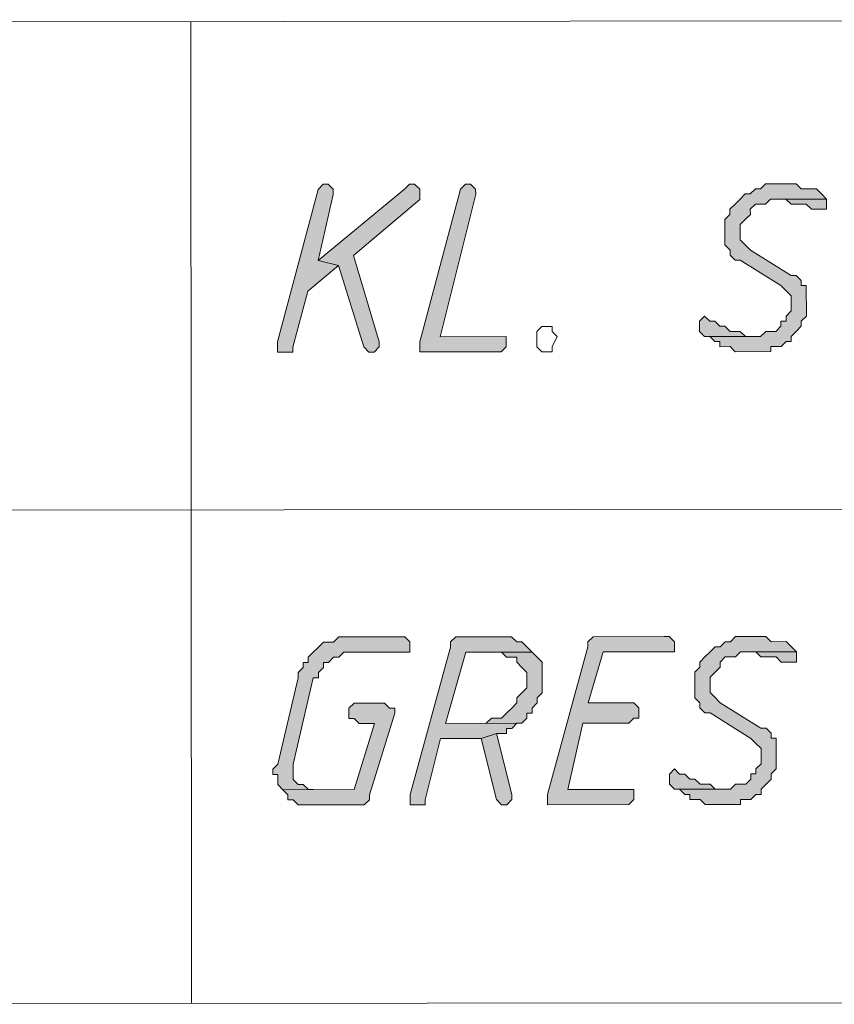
# Model space of a CAD drawing. Header units: inches. Extents: x -5850 to 5646, y 8947 to 13007.
# Tile 385 of 548: x -1118 to -1050, y 9462 to 9543. Entities that reach past the tile are written whole.
import ezdxf

# ---------------------------------------------------------------- set-up
doc = ezdxf.new("R2010")
doc.units = ezdxf.units.IN
doc.header["$MEASUREMENT"] = 0
for name, color, linetype in [('at_Entity', 7, 'Continuous'), ('at_Rect', 7, 'Continuous'), ('at_Solid', 7, 'Continuous')]:
    doc.layers.add(name, color=color, linetype=linetype)

msp = doc.modelspace()

# ---------------------------------------------------------------- hatches: boundary and pattern name
at = {"layer": 'at_Solid', "lineweight": 20}
for points in [[(-1092.66, 9529.731), (-1093.078, 9529.307), (-1096.452, 9516.634), (-1096.451, 9515.792), (-1095.18, 9515.793), (-1095.18, 9516.212), (-1093.918, 9520.863), (-1091.388, 9522.974), (-1093.073, 9523.396), (-1091.812, 9528.89), (-1091.812, 9529.308), (-1092.236, 9529.731)], [(-1085.478, 9529.737), (-1085.901, 9529.313), (-1093.073, 9523.396), (-1091.388, 9522.974), (-1089.269, 9516.217), (-1088.845, 9515.799), (-1088.421, 9515.799), (-1088.003, 9516.218), (-1088.003, 9516.642), (-1090.118, 9523.822), (-1084.629, 9528.472), (-1084.63, 9529.314), (-1085.054, 9529.738)], [(-1080.833, 9529.742), (-1081.256, 9529.317), (-1084.619, 9516.645), (-1084.618, 9515.803), (-1077.865, 9515.809), (-1077.441, 9516.227), (-1077.442, 9517.075), (-1082.935, 9517.07), (-1079.984, 9528.9), (-1079.985, 9529.319), (-1080.409, 9529.742)], [(-1054.64, 9529.765), (-1055.912, 9529.764), (-1056.33, 9529.34), (-1056.753, 9529.339), (-1057.177, 9528.921), (-1057.601, 9528.92), (-1058.024, 9528.496), (-1058.442, 9528.072), (-1058.865, 9527.648), (-1058.865, 9527.23), (-1059.288, 9526.805), (-1059.287, 9525.54), (-1059.286, 9524.692), (-1058.862, 9524.268), (-1058.862, 9523.85), (-1058.438, 9523.427), (-1058.02, 9523.427), (-1054.633, 9521.317), (-1054.214, 9520.899), (-1053.79, 9520.475), (-1053.789, 9519.21), (-1054.212, 9518.785), (-1054.212, 9518.362), (-1054.63, 9518.361), (-1054.63, 9517.937), (-1055.053, 9517.513), (-1055.901, 9517.512), (-1056.319, 9517.094), (-1060.969, 9517.09), (-1060.546, 9517.09), (-1060.121, 9516.667), (-1059.698, 9516.667), (-1059.697, 9516.243), (-1058.855, 9516.244), (-1058.431, 9515.826), (-1055.475, 9515.829), (-1055.476, 9516.247), (-1054.628, 9516.248), (-1054.21, 9516.672), (-1053.787, 9516.672), (-1053.787, 9517.096), (-1053.364, 9517.515), (-1052.946, 9517.939), (-1052.946, 9518.363), (-1052.523, 9518.787), (-1052.525, 9521.319), (-1052.949, 9521.318), (-1052.949, 9521.742), (-1053.368, 9522.165), (-1053.791, 9522.165), (-1057.173, 9524.27), (-1057.597, 9524.693), (-1058.021, 9525.117), (-1058.022, 9526.383), (-1057.599, 9526.807), (-1057.175, 9527.231), (-1057.176, 9527.649), (-1056.752, 9528.073), (-1055.91, 9528.074), (-1055.487, 9528.498), (-1050.842, 9528.503), (-1051.26, 9528.926), (-1051.684, 9529.344), (-1052.956, 9529.343), (-1053.374, 9529.766), (-1054.222, 9529.765)], [(-1050.842, 9528.503), (-1055.063, 9528.499), (-1054.221, 9528.5), (-1053.797, 9528.076), (-1052.531, 9528.077), (-1052.107, 9527.654), (-1050.841, 9527.655), (-1050.841, 9528.079)], [(-1060.971, 9518.779), (-1061.389, 9518.355), (-1061.388, 9517.508), (-1060.969, 9517.09), (-1056.742, 9517.093), (-1057.59, 9517.093), (-1058.014, 9517.511), (-1058.856, 9517.51), (-1059.28, 9517.933), (-1059.699, 9517.933), (-1060.123, 9518.356), (-1060.547, 9518.356)], [(-1086.292, 9492.146), (-1091.361, 9492.142), (-1091.779, 9491.717), (-1092.626, 9491.717), (-1093.044, 9491.292), (-1093.468, 9490.874), (-1093.891, 9490.45), (-1093.891, 9490.026), (-1094.315, 9490.025), (-1094.314, 9489.602), (-1094.732, 9489.177), (-1094.732, 9488.759), (-1096.42, 9481.575), (-1096.838, 9481.151), (-1096.838, 9480.733), (-1096.42, 9480.733), (-1096.419, 9479.886), (-1095.995, 9479.462), (-1093.457, 9479.464), (-1093.881, 9479.464), (-1094.305, 9479.888), (-1094.724, 9479.887), (-1095.148, 9480.311), (-1095.149, 9481.153), (-1095.149, 9481.576), (-1093.466, 9488.76), (-1093.042, 9488.761), (-1093.042, 9489.179), (-1092.624, 9489.603), (-1092.625, 9490.027), (-1092.201, 9490.027), (-1091.778, 9490.452), (-1091.359, 9490.452), (-1090.936, 9490.876), (-1085.443, 9490.881), (-1085.444, 9491.723), (-1085.868, 9492.146)], [(-1077.844, 9492.154), (-1081.641, 9492.15), (-1082.065, 9491.726), (-1082.064, 9491.302), (-1085.433, 9479.048), (-1085.432, 9478.206), (-1084.166, 9478.207), (-1084.166, 9478.631), (-1082.905, 9483.701), (-1079.52, 9483.704), (-1078.26, 9484.123), (-1077.413, 9484.124), (-1077.413, 9484.548), (-1076.989, 9484.548), (-1076.566, 9484.972), (-1076.148, 9484.973), (-1082.482, 9484.967), (-1080.798, 9490.885), (-1075.305, 9490.89), (-1075.729, 9491.308), (-1076.154, 9491.731), (-1076.572, 9491.731), (-1076.996, 9492.154), (-1077.42, 9492.154)], [(-1064.326, 9492.166), (-1070.237, 9492.16), (-1070.661, 9491.736), (-1070.66, 9491.312), (-1074.029, 9479.058), (-1074.028, 9478.216), (-1067.269, 9478.222), (-1066.846, 9478.646), (-1066.847, 9479.488), (-1072.34, 9479.483), (-1071.079, 9484.977), (-1067.276, 9484.981), (-1066.852, 9485.405), (-1066.428, 9485.405), (-1066.429, 9486.247), (-1066.853, 9486.671), (-1070.656, 9486.667), (-1069.394, 9490.895), (-1063.478, 9490.901), (-1063.478, 9491.743), (-1063.903, 9492.166)], [(-1057.144, 9492.172), (-1058.41, 9492.171), (-1058.833, 9491.747), (-1059.257, 9491.746), (-1059.675, 9491.322), (-1060.099, 9491.322), (-1060.522, 9490.903), (-1060.946, 9490.479), (-1061.363, 9490.055), (-1061.363, 9489.631), (-1061.787, 9489.207), (-1061.785, 9487.941), (-1061.785, 9487.099), (-1061.36, 9486.676), (-1061.36, 9486.252), (-1060.941, 9485.834), (-1060.518, 9485.834), (-1057.136, 9483.724), (-1056.712, 9483.3), (-1056.288, 9482.877), (-1056.287, 9481.611), (-1056.71, 9481.187), (-1056.71, 9480.769), (-1057.134, 9480.768), (-1057.133, 9480.345), (-1057.557, 9479.92), (-1058.399, 9479.92), (-1058.822, 9479.495), (-1063.467, 9479.491), (-1063.049, 9479.492), (-1062.625, 9479.068), (-1062.201, 9479.069), (-1062.201, 9478.65), (-1061.353, 9478.651), (-1060.935, 9478.228), (-1057.979, 9478.23), (-1057.98, 9478.654), (-1057.132, 9478.655), (-1056.708, 9479.073), (-1056.285, 9479.074), (-1056.285, 9479.498), (-1055.867, 9479.922), (-1055.444, 9480.346), (-1055.444, 9480.77), (-1055.021, 9481.188), (-1055.023, 9483.726), (-1055.447, 9483.725), (-1055.447, 9484.144), (-1055.871, 9484.567), (-1056.29, 9484.567), (-1059.671, 9486.677), (-1060.095, 9487.101), (-1060.519, 9487.524), (-1060.52, 9488.79), (-1060.097, 9489.208), (-1059.673, 9489.633), (-1059.674, 9490.056), (-1059.256, 9490.481), (-1058.408, 9490.481), (-1057.99, 9490.906), (-1053.34, 9490.91), (-1053.764, 9491.328), (-1054.188, 9491.751), (-1055.454, 9491.75), (-1055.878, 9492.173), (-1056.72, 9492.172)], [(-1075.305, 9490.89), (-1077.843, 9490.888), (-1077.418, 9490.464), (-1076.571, 9490.465), (-1076.57, 9490.041), (-1076.152, 9489.618), (-1075.728, 9489.194), (-1075.726, 9487.929), (-1076.15, 9487.51), (-1076.568, 9487.086), (-1076.567, 9486.662), (-1076.991, 9486.238), (-1077.414, 9485.819), (-1077.838, 9485.395), (-1078.68, 9485.394), (-1079.103, 9484.97), (-1082.482, 9484.967), (-1076.148, 9484.973), (-1075.724, 9485.397), (-1075.725, 9485.821), (-1075.301, 9485.821), (-1075.301, 9486.239), (-1074.878, 9486.663), (-1074.878, 9487.087), (-1074.46, 9487.511), (-1074.461, 9488.777), (-1074.462, 9490.043), (-1074.881, 9490.467)], [(-1053.34, 9490.91), (-1057.567, 9490.906), (-1056.719, 9490.907), (-1056.295, 9490.483), (-1055.029, 9490.484), (-1054.605, 9490.061), (-1053.339, 9490.062), (-1053.339, 9490.486)], [(-1087.553, 9486.652), (-1090.085, 9486.65), (-1090.508, 9486.226), (-1090.507, 9485.384), (-1090.083, 9485.384), (-1089.659, 9484.961), (-1088.393, 9484.962), (-1090.078, 9479.467), (-1095.995, 9479.462), (-1095.571, 9479.039), (-1095.57, 9478.621), (-1095.146, 9478.621), (-1094.722, 9478.198), (-1089.235, 9478.202), (-1088.812, 9478.627), (-1088.812, 9479.045), (-1086.705, 9485.811), (-1086.705, 9486.229), (-1087.129, 9486.229)], [(-1078.26, 9484.123), (-1079.52, 9483.704), (-1078.255, 9478.636), (-1077.831, 9478.213), (-1077.407, 9478.213), (-1076.984, 9478.637), (-1076.984, 9479.055)], [(-1063.469, 9481.181), (-1063.892, 9480.762), (-1063.892, 9479.915), (-1063.467, 9479.491), (-1059.246, 9479.495), (-1060.088, 9479.494), (-1060.512, 9479.918), (-1061.354, 9479.917), (-1061.779, 9480.34), (-1062.202, 9480.34), (-1062.627, 9480.763), (-1063.05, 9480.763)]]:
    msp.add_hatch(color=7, dxfattribs=at).paths.add_polyline_path(points)

# ---------------------------------------------------------------- linework, layer by layer
at = {"layer": 'at_Entity', "color": 7, "lineweight": 20}
for p, q in [((-1103.652, 9543.238), (-1103.58, 9461.717)), ((-1092.66, 9529.731), (-1093.078, 9529.307)), ((-1092.66, 9529.731), (-1092.66, 9529.731)), ((-1092.236, 9529.731), (-1092.66, 9529.731)), ((-1091.812, 9529.308), (-1092.236, 9529.731)), ((-1085.478, 9529.737), (-1085.901, 9529.313)), ((-1085.054, 9529.738), (-1085.478, 9529.737)), ((-1085.478, 9529.737), (-1085.478, 9529.737)), ((-1084.63, 9529.314), (-1085.054, 9529.738)), ((-1080.833, 9529.742), (-1081.256, 9529.317)), ((-1080.833, 9529.742), (-1080.833, 9529.742)), ((-1080.409, 9529.742), (-1080.833, 9529.742)), ((-1079.985, 9529.319), (-1080.409, 9529.742)), ((-1055.912, 9529.764), (-1056.33, 9529.34)), ((-1054.64, 9529.765), (-1055.912, 9529.764)), ((-1054.222, 9529.765), (-1054.64, 9529.765)), ((-1053.374, 9529.766), (-1054.222, 9529.765)), ((-1052.956, 9529.343), (-1053.374, 9529.766)), ((-1093.078, 9529.307), (-1096.452, 9516.634)), ((-1093.078, 9529.307), (-1093.078, 9529.307)), ((-1085.901, 9529.313), (-1093.073, 9523.396)), ((-1091.812, 9528.89), (-1091.812, 9529.308)), ((-1084.629, 9528.472), (-1084.63, 9529.314)), ((-1081.256, 9529.317), (-1084.619, 9516.645)), ((-1081.256, 9529.317), (-1081.256, 9529.317)), ((-1079.984, 9528.9), (-1079.985, 9529.319)), ((-1057.601, 9528.92), (-1058.024, 9528.496)), ((-1057.177, 9528.921), (-1057.601, 9528.92)), ((-1056.753, 9529.339), (-1057.177, 9528.921)), ((-1056.33, 9529.34), (-1056.753, 9529.339)), ((-1051.684, 9529.344), (-1052.956, 9529.343)), ((-1051.26, 9528.926), (-1051.684, 9529.344)), ((-1050.842, 9528.503), (-1051.26, 9528.926)), ((-1051.26, 9528.926), (-1051.26, 9528.926)), ((-1093.073, 9523.396), (-1091.812, 9528.89)), ((-1090.118, 9523.822), (-1084.629, 9528.472)), ((-1082.935, 9517.07), (-1079.984, 9528.9)), ((-1058.024, 9528.496), (-1058.442, 9528.072)), ((-1058.024, 9528.496), (-1058.024, 9528.496)), ((-1055.91, 9528.074), (-1055.487, 9528.498)), ((-1055.487, 9528.498), (-1050.842, 9528.503)), ((-1050.842, 9528.503), (-1055.063, 9528.499)), ((-1055.063, 9528.499), (-1054.221, 9528.5)), ((-1054.221, 9528.5), (-1053.797, 9528.076)), ((-1050.841, 9528.079), (-1050.842, 9528.503)), ((-1058.442, 9528.072), (-1058.865, 9527.648)), ((-1058.865, 9527.648), (-1058.865, 9527.23)), ((-1058.442, 9528.072), (-1058.442, 9528.072)), ((-1057.176, 9527.649), (-1056.752, 9528.073)), ((-1057.175, 9527.231), (-1057.176, 9527.649)), ((-1056.752, 9528.073), (-1055.91, 9528.074)), ((-1053.797, 9528.076), (-1052.531, 9528.077)), ((-1052.531, 9528.077), (-1052.107, 9527.654)), ((-1052.107, 9527.654), (-1050.841, 9527.655)), ((-1050.841, 9527.655), (-1050.841, 9528.079)), ((-1058.865, 9527.23), (-1059.288, 9526.805)), ((-1059.288, 9526.805), (-1059.287, 9525.54)), ((-1058.022, 9526.383), (-1057.599, 9526.807)), ((-1057.599, 9526.807), (-1057.175, 9527.231)), ((-1057.599, 9526.807), (-1057.599, 9526.807)), ((-1058.021, 9525.117), (-1058.022, 9526.383)), ((-1059.287, 9525.54), (-1059.286, 9524.692)), ((-1057.597, 9524.693), (-1058.021, 9525.117)), ((-1059.286, 9524.692), (-1058.862, 9524.268)), ((-1058.862, 9524.268), (-1058.862, 9523.85)), ((-1057.173, 9524.27), (-1057.597, 9524.693)), ((-1057.597, 9524.693), (-1057.597, 9524.693)), ((-1053.791, 9522.165), (-1057.173, 9524.27)), ((-1093.073, 9523.396), (-1091.388, 9522.974)), ((-1091.388, 9522.974), (-1093.073, 9523.396)), ((-1088.003, 9516.642), (-1090.118, 9523.822)), ((-1058.862, 9523.85), (-1058.438, 9523.427)), ((-1058.438, 9523.427), (-1058.02, 9523.427)), ((-1058.02, 9523.427), (-1054.633, 9521.317)), ((-1093.918, 9520.863), (-1091.388, 9522.974)), ((-1091.388, 9522.974), (-1089.269, 9516.217)), ((-1053.368, 9522.165), (-1053.791, 9522.165)), ((-1052.949, 9521.742), (-1053.368, 9522.165)), ((-1052.949, 9521.318), (-1052.949, 9521.742)), ((-1095.18, 9516.212), (-1093.918, 9520.863)), ((-1054.633, 9521.317), (-1054.214, 9520.899)), ((-1054.214, 9520.899), (-1054.214, 9520.899)), ((-1054.214, 9520.899), (-1053.79, 9520.475)), ((-1052.525, 9521.319), (-1052.949, 9521.318)), ((-1052.523, 9518.787), (-1052.525, 9521.319)), ((-1053.79, 9520.475), (-1053.789, 9519.21)), ((-1053.789, 9519.21), (-1054.212, 9518.785)), ((-1060.971, 9518.779), (-1061.389, 9518.355)), ((-1061.389, 9518.355), (-1061.388, 9517.508)), ((-1060.971, 9518.779), (-1060.971, 9518.779)), ((-1060.547, 9518.356), (-1060.971, 9518.779)), ((-1060.123, 9518.356), (-1060.547, 9518.356)), ((-1059.699, 9517.933), (-1060.123, 9518.356)), ((-1054.212, 9518.362), (-1054.63, 9518.361)), ((-1054.63, 9518.361), (-1054.63, 9517.937)), ((-1054.212, 9518.785), (-1054.212, 9518.362)), ((-1052.946, 9518.363), (-1052.523, 9518.787)), ((-1052.946, 9517.939), (-1052.946, 9518.363)), ((-1074.905, 9517.496), (-1074.487, 9517.92)), ((-1074.904, 9516.653), (-1074.905, 9517.496)), ((-1074.487, 9517.92), (-1073.64, 9517.92)), ((-1073.64, 9517.92), (-1073.639, 9517.497)), ((-1073.639, 9517.497), (-1073.221, 9517.079)), ((-1061.388, 9517.508), (-1061.388, 9517.508)), ((-1061.388, 9517.508), (-1060.969, 9517.09)), ((-1059.28, 9517.933), (-1059.699, 9517.933)), ((-1058.856, 9517.51), (-1059.28, 9517.933)), ((-1058.014, 9517.511), (-1058.856, 9517.51)), ((-1057.59, 9517.093), (-1058.014, 9517.511)), ((-1055.901, 9517.512), (-1056.319, 9517.094)), ((-1055.053, 9517.513), (-1055.901, 9517.512)), ((-1054.63, 9517.937), (-1055.053, 9517.513)), ((-1053.787, 9517.096), (-1053.364, 9517.515)), ((-1053.364, 9517.515), (-1052.946, 9517.939)), ((-1053.364, 9517.515), (-1053.364, 9517.515)), ((-1077.442, 9517.075), (-1082.935, 9517.07)), ((-1077.441, 9516.227), (-1077.442, 9517.075)), ((-1074.904, 9516.23), (-1074.904, 9516.653)), ((-1074.904, 9516.653), (-1074.904, 9516.653)), ((-1074.904, 9516.653), (-1074.904, 9516.653)), ((-1073.221, 9517.079), (-1073.638, 9516.231)), ((-1073.221, 9517.079), (-1073.221, 9517.079)), ((-1056.319, 9517.094), (-1060.969, 9517.09)), ((-1060.969, 9517.09), (-1056.742, 9517.093)), ((-1060.969, 9517.09), (-1060.546, 9517.09)), ((-1060.546, 9517.09), (-1060.121, 9516.667)), ((-1060.121, 9516.667), (-1059.698, 9516.667)), ((-1059.698, 9516.667), (-1059.697, 9516.243)), ((-1056.742, 9517.093), (-1057.59, 9517.093)), ((-1054.628, 9516.248), (-1054.21, 9516.672)), ((-1054.21, 9516.672), (-1053.787, 9516.672)), ((-1053.787, 9516.672), (-1053.787, 9517.096)), ((-1096.452, 9516.634), (-1096.451, 9515.792)), ((-1095.18, 9515.793), (-1095.18, 9516.212)), ((-1089.269, 9516.217), (-1089.269, 9516.217)), ((-1089.269, 9516.217), (-1088.845, 9515.799)), ((-1088.421, 9515.799), (-1088.003, 9516.218)), ((-1088.003, 9516.218), (-1088.003, 9516.642)), ((-1088.003, 9516.642), (-1088.003, 9516.642)), ((-1084.619, 9516.645), (-1084.618, 9515.803)), ((-1077.865, 9515.809), (-1077.441, 9516.227)), ((-1074.485, 9515.812), (-1074.904, 9516.23)), ((-1073.638, 9516.231), (-1073.638, 9515.813)), ((-1059.697, 9516.243), (-1058.855, 9516.244)), ((-1058.855, 9516.244), (-1058.431, 9515.826)), ((-1055.476, 9516.247), (-1054.628, 9516.248)), ((-1055.475, 9515.829), (-1055.476, 9516.247)), ((-1096.451, 9515.792), (-1095.18, 9515.793)), ((-1088.845, 9515.799), (-1088.421, 9515.799)), ((-1084.618, 9515.803), (-1077.865, 9515.809)), ((-1073.638, 9515.813), (-1074.485, 9515.812)), ((-1058.431, 9515.826), (-1055.475, 9515.829)), ((-1297.079, 9502.52), (-932.125, 9502.845)), ((-1091.361, 9492.142), (-1091.779, 9491.717)), ((-1086.292, 9492.146), (-1091.361, 9492.142)), ((-1085.868, 9492.146), (-1086.292, 9492.146)), ((-1085.444, 9491.723), (-1085.868, 9492.146)), ((-1081.641, 9492.15), (-1082.065, 9491.726)), ((-1077.844, 9492.154), (-1081.641, 9492.15)), ((-1077.42, 9492.154), (-1077.844, 9492.154)), ((-1076.996, 9492.154), (-1077.42, 9492.154)), ((-1076.572, 9491.731), (-1076.996, 9492.154)), ((-1070.237, 9492.16), (-1070.661, 9491.736)), ((-1064.326, 9492.166), (-1070.237, 9492.16)), ((-1063.903, 9492.166), (-1064.326, 9492.166)), ((-1063.478, 9491.743), (-1063.903, 9492.166)), ((-1058.41, 9492.171), (-1058.833, 9491.747)), ((-1057.144, 9492.172), (-1058.41, 9492.171)), ((-1056.72, 9492.172), (-1057.144, 9492.172)), ((-1055.878, 9492.173), (-1056.72, 9492.172)), ((-1055.454, 9491.75), (-1055.878, 9492.173)), ((-1092.626, 9491.717), (-1093.044, 9491.292)), ((-1091.779, 9491.717), (-1092.626, 9491.717)), ((-1085.443, 9490.881), (-1085.444, 9491.723)), ((-1082.065, 9491.726), (-1082.064, 9491.302)), ((-1076.154, 9491.731), (-1076.572, 9491.731)), ((-1075.729, 9491.308), (-1076.154, 9491.731)), ((-1075.305, 9490.89), (-1075.729, 9491.308)), ((-1075.729, 9491.308), (-1075.729, 9491.308)), ((-1070.66, 9491.312), (-1074.029, 9479.058)), ((-1070.661, 9491.736), (-1070.66, 9491.312)), ((-1063.478, 9490.901), (-1063.478, 9491.743)), ((-1060.099, 9491.322), (-1060.522, 9490.903)), ((-1059.675, 9491.322), (-1060.099, 9491.322)), ((-1059.257, 9491.746), (-1059.675, 9491.322)), ((-1058.833, 9491.747), (-1059.257, 9491.746)), ((-1054.188, 9491.751), (-1055.454, 9491.75)), ((-1053.764, 9491.328), (-1054.188, 9491.751)), ((-1053.34, 9490.91), (-1053.764, 9491.328)), ((-1053.764, 9491.328), (-1053.764, 9491.328)), ((-1093.468, 9490.874), (-1093.891, 9490.45)), ((-1093.044, 9491.292), (-1093.468, 9490.874)), ((-1093.044, 9491.292), (-1093.044, 9491.292)), ((-1091.359, 9490.452), (-1090.936, 9490.876)), ((-1090.936, 9490.876), (-1085.443, 9490.881)), ((-1082.064, 9491.302), (-1085.433, 9479.048)), ((-1082.482, 9484.967), (-1080.798, 9490.885)), ((-1080.798, 9490.885), (-1075.305, 9490.89)), ((-1075.305, 9490.89), (-1077.843, 9490.888)), ((-1077.843, 9490.888), (-1077.418, 9490.464)), ((-1074.881, 9490.467), (-1075.305, 9490.89)), ((-1070.656, 9486.667), (-1069.394, 9490.895)), ((-1069.394, 9490.895), (-1063.478, 9490.901)), ((-1060.522, 9490.903), (-1060.946, 9490.479)), ((-1060.522, 9490.903), (-1060.522, 9490.903)), ((-1058.408, 9490.481), (-1057.99, 9490.906)), ((-1057.99, 9490.906), (-1053.34, 9490.91)), ((-1053.34, 9490.91), (-1057.567, 9490.906)), ((-1057.567, 9490.906), (-1056.719, 9490.907)), ((-1056.719, 9490.907), (-1056.295, 9490.483)), ((-1053.339, 9490.486), (-1053.34, 9490.91)), ((-1093.891, 9490.026), (-1094.315, 9490.025)), ((-1094.315, 9490.025), (-1094.314, 9489.602)), ((-1093.891, 9490.45), (-1093.891, 9490.026)), ((-1092.624, 9489.603), (-1092.625, 9490.027)), ((-1092.625, 9490.027), (-1092.201, 9490.027)), ((-1092.201, 9490.027), (-1091.778, 9490.452)), ((-1091.778, 9490.452), (-1091.359, 9490.452)), ((-1077.418, 9490.464), (-1076.571, 9490.465)), ((-1076.571, 9490.465), (-1076.57, 9490.041)), ((-1076.57, 9490.041), (-1076.152, 9489.618)), ((-1074.462, 9490.043), (-1074.881, 9490.467)), ((-1074.881, 9490.467), (-1074.881, 9490.467)), ((-1074.461, 9488.777), (-1074.462, 9490.043)), ((-1060.946, 9490.479), (-1061.363, 9490.055)), ((-1061.363, 9490.055), (-1061.363, 9489.631)), ((-1060.946, 9490.479), (-1060.946, 9490.479)), ((-1059.674, 9490.056), (-1059.256, 9490.481)), ((-1059.673, 9489.633), (-1059.674, 9490.056)), ((-1059.256, 9490.481), (-1058.408, 9490.481)), ((-1056.295, 9490.483), (-1055.029, 9490.484)), ((-1055.029, 9490.484), (-1054.605, 9490.061)), ((-1054.605, 9490.061), (-1053.339, 9490.062)), ((-1053.339, 9490.062), (-1053.339, 9490.486)), ((-1094.314, 9489.602), (-1094.732, 9489.177)), ((-1094.732, 9489.177), (-1094.732, 9488.759)), ((-1093.042, 9489.179), (-1092.624, 9489.603)), ((-1093.042, 9488.761), (-1093.042, 9489.179)), ((-1076.152, 9489.618), (-1076.152, 9489.618)), ((-1076.152, 9489.618), (-1075.728, 9489.194)), ((-1075.728, 9489.194), (-1075.726, 9487.929)), ((-1061.363, 9489.631), (-1061.787, 9489.207)), ((-1061.787, 9489.207), (-1061.785, 9487.941)), ((-1060.52, 9488.79), (-1060.097, 9489.208)), ((-1060.097, 9489.208), (-1059.673, 9489.633)), ((-1060.097, 9489.208), (-1060.097, 9489.208)), ((-1094.732, 9488.759), (-1096.42, 9481.575)), ((-1095.149, 9481.576), (-1093.466, 9488.76)), ((-1093.466, 9488.76), (-1093.042, 9488.761)), ((-1074.46, 9487.511), (-1074.461, 9488.777)), ((-1060.519, 9487.524), (-1060.52, 9488.79)), ((-1076.15, 9487.51), (-1076.568, 9487.086)), ((-1075.726, 9487.929), (-1076.15, 9487.51)), ((-1076.15, 9487.51), (-1076.15, 9487.51)), ((-1074.878, 9487.087), (-1074.46, 9487.511)), ((-1061.785, 9487.941), (-1061.785, 9487.099)), ((-1060.095, 9487.101), (-1060.519, 9487.524)), ((-1090.085, 9486.65), (-1090.508, 9486.226)), ((-1087.553, 9486.652), (-1090.085, 9486.65)), ((-1087.129, 9486.229), (-1087.553, 9486.652)), ((-1076.567, 9486.662), (-1076.991, 9486.238)), ((-1076.568, 9487.086), (-1076.567, 9486.662)), ((-1075.301, 9486.239), (-1074.878, 9486.663)), ((-1074.878, 9486.663), (-1074.878, 9487.087)), ((-1066.853, 9486.671), (-1070.656, 9486.667)), ((-1066.429, 9486.247), (-1066.853, 9486.671)), ((-1061.785, 9487.099), (-1061.36, 9486.676)), ((-1061.36, 9486.676), (-1061.36, 9486.252)), ((-1059.671, 9486.677), (-1060.095, 9487.101)), ((-1060.095, 9487.101), (-1060.095, 9487.101)), ((-1056.29, 9484.567), (-1059.671, 9486.677)), ((-1090.508, 9486.226), (-1090.507, 9485.384)), ((-1088.812, 9479.045), (-1086.705, 9485.811)), ((-1086.705, 9486.229), (-1087.129, 9486.229)), ((-1086.705, 9485.811), (-1086.705, 9486.229)), ((-1077.414, 9485.819), (-1077.838, 9485.395)), ((-1076.991, 9486.238), (-1077.414, 9485.819)), ((-1077.414, 9485.819), (-1077.414, 9485.819)), ((-1075.724, 9485.397), (-1075.725, 9485.821)), ((-1075.725, 9485.821), (-1075.301, 9485.821)), ((-1075.301, 9485.821), (-1075.301, 9486.239)), ((-1066.428, 9485.405), (-1066.429, 9486.247)), ((-1061.36, 9486.252), (-1060.941, 9485.834)), ((-1060.941, 9485.834), (-1060.518, 9485.834)), ((-1060.518, 9485.834), (-1057.136, 9483.724)), ((-1090.507, 9485.384), (-1090.083, 9485.384)), ((-1090.083, 9485.384), (-1089.659, 9484.961)), ((-1088.393, 9484.962), (-1090.078, 9479.467)), ((-1089.659, 9484.961), (-1088.393, 9484.962)), ((-1082.482, 9484.967), (-1076.148, 9484.973)), ((-1076.148, 9484.973), (-1082.482, 9484.967)), ((-1079.103, 9484.97), (-1082.482, 9484.967)), ((-1078.68, 9485.394), (-1079.103, 9484.97)), ((-1077.838, 9485.395), (-1078.68, 9485.394)), ((-1076.989, 9484.548), (-1076.566, 9484.972)), ((-1076.566, 9484.972), (-1076.148, 9484.973)), ((-1076.148, 9484.973), (-1075.724, 9485.397)), ((-1072.34, 9479.483), (-1071.079, 9484.977)), ((-1071.079, 9484.977), (-1067.276, 9484.981)), ((-1067.276, 9484.981), (-1066.852, 9485.405)), ((-1066.852, 9485.405), (-1066.428, 9485.405)), ((-1078.26, 9484.123), (-1079.52, 9483.704)), ((-1079.52, 9483.704), (-1078.26, 9484.123)), ((-1078.26, 9484.123), (-1077.413, 9484.124)), ((-1076.984, 9479.055), (-1078.26, 9484.123)), ((-1077.413, 9484.124), (-1077.413, 9484.548)), ((-1077.413, 9484.548), (-1076.989, 9484.548)), ((-1055.871, 9484.567), (-1056.29, 9484.567)), ((-1055.447, 9484.144), (-1055.871, 9484.567)), ((-1055.447, 9483.725), (-1055.447, 9484.144)), ((-1084.166, 9478.631), (-1082.905, 9483.701)), ((-1082.905, 9483.701), (-1079.52, 9483.704)), ((-1079.52, 9483.704), (-1078.255, 9478.636)), ((-1057.136, 9483.724), (-1056.712, 9483.3)), ((-1056.712, 9483.3), (-1056.712, 9483.3)), ((-1056.712, 9483.3), (-1056.288, 9482.877)), ((-1055.023, 9483.726), (-1055.447, 9483.725)), ((-1055.021, 9481.188), (-1055.023, 9483.726)), ((-1056.288, 9482.877), (-1056.287, 9481.611)), ((-1096.42, 9481.575), (-1096.838, 9481.151)), ((-1096.42, 9481.575), (-1096.42, 9481.575)), ((-1095.149, 9481.153), (-1095.149, 9481.576)), ((-1056.287, 9481.611), (-1056.71, 9481.187)), ((-1096.838, 9481.151), (-1096.838, 9480.733)), ((-1096.838, 9480.733), (-1096.42, 9480.733)), ((-1096.42, 9480.733), (-1096.419, 9479.886)), ((-1095.148, 9480.311), (-1095.149, 9481.153)), ((-1063.469, 9481.181), (-1063.892, 9480.762)), ((-1063.892, 9480.762), (-1063.892, 9479.915)), ((-1063.469, 9481.181), (-1063.469, 9481.181)), ((-1063.05, 9480.763), (-1063.469, 9481.181)), ((-1062.627, 9480.763), (-1063.05, 9480.763)), ((-1062.202, 9480.34), (-1062.627, 9480.763)), ((-1056.71, 9480.769), (-1057.134, 9480.768)), ((-1057.134, 9480.768), (-1057.133, 9480.345)), ((-1056.71, 9481.187), (-1056.71, 9480.769)), ((-1055.444, 9480.77), (-1055.021, 9481.188)), ((-1055.444, 9480.346), (-1055.444, 9480.77)), ((-1096.419, 9479.886), (-1096.419, 9479.886)), ((-1096.419, 9479.886), (-1095.995, 9479.462)), ((-1094.724, 9479.887), (-1095.148, 9480.311)), ((-1094.305, 9479.888), (-1094.724, 9479.887)), ((-1093.881, 9479.464), (-1094.305, 9479.888)), ((-1063.892, 9479.915), (-1063.892, 9479.915)), ((-1063.892, 9479.915), (-1063.467, 9479.491)), ((-1061.779, 9480.34), (-1062.202, 9480.34)), ((-1061.354, 9479.917), (-1061.779, 9480.34)), ((-1060.512, 9479.918), (-1061.354, 9479.917)), ((-1060.088, 9479.494), (-1060.512, 9479.918)), ((-1058.399, 9479.92), (-1058.822, 9479.495)), ((-1057.557, 9479.92), (-1058.399, 9479.92)), ((-1057.133, 9480.345), (-1057.557, 9479.92)), ((-1056.285, 9479.498), (-1055.867, 9479.922)), ((-1055.867, 9479.922), (-1055.444, 9480.346)), ((-1055.867, 9479.922), (-1055.867, 9479.922)), ((-1090.078, 9479.467), (-1095.995, 9479.462)), ((-1095.995, 9479.462), (-1093.457, 9479.464)), ((-1095.995, 9479.462), (-1095.571, 9479.039)), ((-1093.457, 9479.464), (-1093.881, 9479.464)), ((-1088.812, 9478.627), (-1088.812, 9479.045)), ((-1085.433, 9479.048), (-1085.432, 9478.206)), ((-1076.984, 9478.637), (-1076.984, 9479.055)), ((-1076.984, 9479.055), (-1076.984, 9479.055)), ((-1074.029, 9479.058), (-1074.028, 9478.216)), ((-1066.847, 9479.488), (-1072.34, 9479.483)), ((-1066.846, 9478.646), (-1066.847, 9479.488)), ((-1063.467, 9479.491), (-1059.246, 9479.495)), ((-1058.822, 9479.495), (-1063.467, 9479.491)), ((-1063.467, 9479.491), (-1063.049, 9479.492)), ((-1063.049, 9479.492), (-1062.625, 9479.068)), ((-1062.625, 9479.068), (-1062.201, 9479.069)), ((-1062.201, 9479.069), (-1062.201, 9478.65)), ((-1059.246, 9479.495), (-1060.088, 9479.494)), ((-1057.132, 9478.655), (-1056.708, 9479.073)), ((-1056.708, 9479.073), (-1056.285, 9479.074)), ((-1056.285, 9479.074), (-1056.285, 9479.498)), ((-1095.571, 9479.039), (-1095.57, 9478.621)), ((-1095.57, 9478.621), (-1095.146, 9478.621)), ((-1095.146, 9478.621), (-1094.722, 9478.198)), ((-1089.235, 9478.202), (-1088.812, 9478.627)), ((-1084.166, 9478.207), (-1084.166, 9478.631)), ((-1078.255, 9478.636), (-1078.255, 9478.636)), ((-1078.255, 9478.636), (-1077.831, 9478.213)), ((-1077.407, 9478.213), (-1076.984, 9478.637)), ((-1067.269, 9478.222), (-1066.846, 9478.646)), ((-1062.201, 9478.65), (-1061.353, 9478.651)), ((-1061.353, 9478.651), (-1060.935, 9478.228)), ((-1060.935, 9478.228), (-1057.979, 9478.23)), ((-1057.98, 9478.654), (-1057.132, 9478.655)), ((-1057.979, 9478.23), (-1057.98, 9478.654)), ((-1094.722, 9478.198), (-1089.235, 9478.202)), ((-1085.432, 9478.206), (-1084.166, 9478.207)), ((-1077.831, 9478.213), (-1077.407, 9478.213)), ((-1074.028, 9478.216), (-1067.269, 9478.222))]:
    msp.add_line(p, q, dxfattribs=at)
at = {"layer": 'at_Rect', "color": 7, "lineweight": 20}
for p, q in [((-1188.556, 9543.163), (-932.161, 9543.392)), ((-932.088, 9461.87), (-1188.483, 9461.641))]:
    msp.add_line(p, q, dxfattribs=at)

doc.saveas('drawing.dxf')
